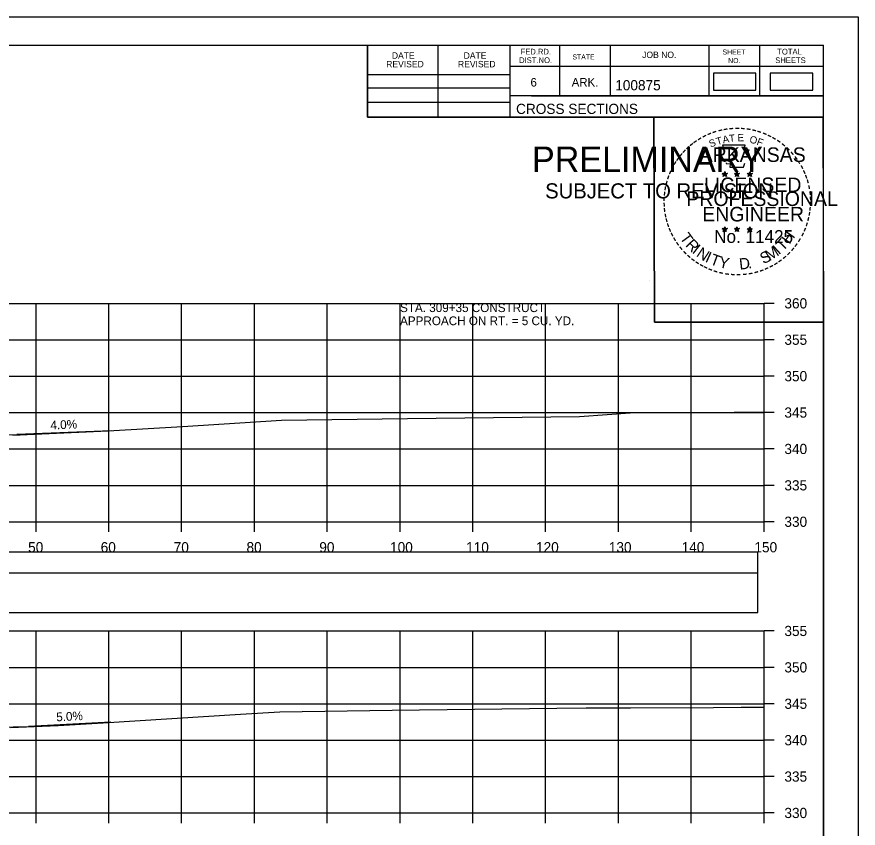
# Model space of a CAD drawing. Extents: x 1368122 to 1710785, y 373130 to 557566.
# Drawn here: x 1369402.9 to 1369518.5, y 374298.9 to 374410.4 of the extents above; entities that cross this region are included whole.
import ezdxf

# ---------------------------------------------------------------- set-up
doc = ezdxf.new("R2010")
doc.units = 0
for name, color, linetype in [('R_Axis', 7, 'Continuous'), ('R_Axis Annot', 7, 'Continuous'), ('R_Border', 7, 'Continuous'), ('R_Border PE', 7, 'Continuous'), ('R_Border Prem', 7, 'Continuous'), ('R_Drive', 7, 'Continuous'), ('R_Exist Surface', 7, 'Continuous'), ('R_Grid', 7, 'Continuous'), ('R_No Plot', 7, 'Continuous'), ('R_Water Annot', 7, 'Continuous'), ('R_Xsect Elev', 7, 'Continuous')]:
    doc.layers.add(name, color=color, linetype=linetype)

msp = doc.modelspace()

# ---------------------------------------------------------------- linework, layer by layer
for points in [[(1369206.41, 374333.99), (1369504.71, 374333.99), (1369504.71, 374336.81), (1369206.41, 374336.81)], [(1369206.41, 374328.52), (1369504.71, 374328.52), (1369504.71, 374333.94), (1369206.41, 374333.94)]]:
    msp.add_lwpolyline(points, close=True)
at = {"layer": 'R_Axis'}
for p, q in [((1369505.56, 374341), (1369505.56, 374371)), ((1369506.96, 374371), (1369505.56, 374371)), ((1369506.96, 374366), (1369505.56, 374366)), ((1369506.96, 374361), (1369505.56, 374361)), ((1369506.96, 374356), (1369505.56, 374356)), ((1369506.96, 374351), (1369505.56, 374351)), ((1369506.96, 374346), (1369505.56, 374346)), ((1369205.56, 374341), (1369505.56, 374341)), ((1369405.56, 374339.6), (1369405.56, 374341)), ((1369415.56, 374339.6), (1369415.56, 374341)), ((1369425.56, 374339.6), (1369425.56, 374341)), ((1369435.56, 374339.6), (1369435.56, 374341)), ((1369445.56, 374339.6), (1369445.56, 374341)), ((1369455.56, 374339.6), (1369455.56, 374341)), ((1369465.56, 374339.6), (1369465.56, 374341)), ((1369475.56, 374339.6), (1369475.56, 374341)), ((1369485.56, 374339.6), (1369485.56, 374341)), ((1369495.56, 374339.6), (1369495.56, 374341)), ((1369505.56, 374339.6), (1369505.56, 374341)), ((1369506.96, 374341), (1369505.56, 374341)), ((1369505.56, 374301), (1369505.56, 374326)), ((1369506.96, 374326), (1369505.56, 374326)), ((1369506.96, 374321), (1369505.56, 374321)), ((1369506.96, 374316), (1369505.56, 374316)), ((1369506.96, 374311), (1369505.56, 374311)), ((1369506.96, 374306), (1369505.56, 374306)), ((1369205.56, 374301), (1369505.56, 374301)), ((1369405.56, 374299.6), (1369405.56, 374301)), ((1369415.56, 374299.6), (1369415.56, 374301)), ((1369425.56, 374299.6), (1369425.56, 374301)), ((1369435.56, 374299.6), (1369435.56, 374301)), ((1369445.56, 374299.6), (1369445.56, 374301)), ((1369455.56, 374299.6), (1369455.56, 374301)), ((1369465.56, 374299.6), (1369465.56, 374301)), ((1369475.56, 374299.6), (1369475.56, 374301)), ((1369485.56, 374299.6), (1369485.56, 374301)), ((1369495.56, 374299.6), (1369495.56, 374301)), ((1369505.56, 374299.6), (1369505.56, 374301)), ((1369506.96, 374301), (1369505.56, 374301))]:
    msp.add_line(p, q, dxfattribs=at)
at = {"layer": 'R_Border'}
for p, q in [((1369197.56, 374406.46), (1369513.74, 374406.46)), ((1369451.1, 374396.58), (1369451.1, 374406.46)), ((1369460.78, 374396.58), (1369460.78, 374406.46)), ((1369470.64, 374406.46), (1369470.64, 374396.58)), ((1369477.48, 374406.46), (1369477.48, 374399.52)), ((1369484.42, 374406.46), (1369484.42, 374399.52)), ((1369498, 374406.46), (1369498, 374399.52)), ((1369504.94, 374406.46), (1369504.94, 374399.52)), ((1369513.74, 374201), (1369513.74, 374406.46)), ((1369513.74, 374403.52), (1369470.64, 374403.52)), ((1369513.74, 374403.54), (1369513.74, 374403.54)), ((1369451.1, 374402.44), (1369470.64, 374402.44)), ((1369451.1, 374400.58), (1369470.64, 374400.58)), ((1369451.1, 374398.64), (1369470.64, 374398.64)), ((1369513.74, 374399.52), (1369470.64, 374399.52)), ((1369473.6, 374399.52), (1369513.74, 374399.52)), ((1369513.74, 374396.58), (1369451.1, 374396.58))]:
    msp.add_line(p, q, dxfattribs=at)
at = {"layer": 'R_Border PE'}
for p, q in [((1369499.83, 374388.83), (1369500.17, 374388.72)), ((1369499.83, 374388.83), (1369500.08, 374388.79)), ((1369499.83, 374388.83), (1369500.06, 374388.71)), ((1369499.96, 374388.43), (1369500.17, 374388.72)), ((1369499.96, 374388.43), (1369500.08, 374388.67)), ((1369499.96, 374388.43), (1369500.17, 374388.64)), ((1369500.17, 374389.09), (1369500.13, 374388.84)), ((1369500.17, 374388.72), (1369500.17, 374389.09)), ((1369500.17, 374389.09), (1369500.22, 374388.84)), ((1369500.52, 374388.83), (1369500.17, 374388.72)), ((1369500.39, 374388.43), (1369500.17, 374388.72)), ((1369500.39, 374388.43), (1369500.17, 374388.64)), ((1369500.52, 374388.83), (1369500.24, 374388.79)), ((1369500.39, 374388.43), (1369500.25, 374388.72)), ((1369500.52, 374388.83), (1369500.32, 374388.73)), ((1369501.5, 374388.83), (1369501.84, 374388.72)), ((1369501.5, 374388.83), (1369501.75, 374388.79)), ((1369501.5, 374388.83), (1369501.73, 374388.71)), ((1369501.63, 374388.43), (1369501.84, 374388.72)), ((1369501.63, 374388.43), (1369501.75, 374388.67)), ((1369501.63, 374388.43), (1369501.84, 374388.64)), ((1369501.84, 374389.09), (1369501.8, 374388.84)), ((1369501.84, 374388.72), (1369501.84, 374389.09)), ((1369501.84, 374389.09), (1369501.89, 374388.84)), ((1369502.19, 374388.83), (1369501.84, 374388.72)), ((1369502.06, 374388.43), (1369501.84, 374388.72)), ((1369502.06, 374388.43), (1369501.84, 374388.64)), ((1369502.19, 374388.83), (1369501.91, 374388.79)), ((1369502.06, 374388.43), (1369501.92, 374388.72)), ((1369502.19, 374388.83), (1369501.99, 374388.73)), ((1369503.26, 374388.82), (1369503.61, 374388.71)), ((1369503.26, 374388.82), (1369503.51, 374388.78)), ((1369503.26, 374388.82), (1369503.5, 374388.7)), ((1369503.39, 374388.41), (1369503.61, 374388.71)), ((1369503.39, 374388.41), (1369503.52, 374388.66)), ((1369503.39, 374388.41), (1369503.61, 374388.63)), ((1369503.61, 374389.08), (1369503.57, 374388.82)), ((1369503.61, 374388.71), (1369503.61, 374389.08)), ((1369503.61, 374389.08), (1369503.66, 374388.83)), ((1369503.96, 374388.82), (1369503.61, 374388.71)), ((1369503.82, 374388.41), (1369503.61, 374388.71)), ((1369503.82, 374388.41), (1369503.61, 374388.63)), ((1369503.96, 374388.82), (1369503.67, 374388.77)), ((1369503.82, 374388.41), (1369503.68, 374388.71)), ((1369503.96, 374388.82), (1369503.75, 374388.72)), ((1369499.82, 374381.26), (1369500.17, 374381.15)), ((1369499.82, 374381.26), (1369500.07, 374381.22)), ((1369499.82, 374381.26), (1369500.06, 374381.14)), ((1369500.17, 374381.52), (1369500.13, 374381.26)), ((1369500.17, 374381.15), (1369500.17, 374381.52)), ((1369500.17, 374381.52), (1369500.22, 374381.27)), ((1369500.52, 374381.26), (1369500.17, 374381.15)), ((1369500.52, 374381.26), (1369500.23, 374381.21)), ((1369500.52, 374381.26), (1369500.31, 374381.16)), ((1369501.49, 374381.26), (1369501.84, 374381.15)), ((1369501.49, 374381.26), (1369501.74, 374381.22)), ((1369501.49, 374381.26), (1369501.73, 374381.14)), ((1369501.84, 374381.52), (1369501.8, 374381.26)), ((1369501.84, 374381.15), (1369501.84, 374381.52)), ((1369501.84, 374381.52), (1369501.89, 374381.27)), ((1369502.19, 374381.26), (1369501.84, 374381.15)), ((1369502.19, 374381.26), (1369501.9, 374381.21)), ((1369502.19, 374381.26), (1369501.98, 374381.16)), ((1369503.26, 374381.25), (1369503.61, 374381.14)), ((1369503.26, 374381.25), (1369503.51, 374381.21)), ((1369503.26, 374381.25), (1369503.49, 374381.13)), ((1369503.61, 374381.51), (1369503.57, 374381.25)), ((1369503.61, 374381.14), (1369503.61, 374381.51)), ((1369503.61, 374381.51), (1369503.66, 374381.26)), ((1369503.95, 374381.25), (1369503.61, 374381.14)), ((1369503.95, 374381.25), (1369503.67, 374381.2)), ((1369503.95, 374381.25), (1369503.75, 374381.15)), ((1369499.95, 374380.85), (1369500.17, 374381.15)), ((1369499.95, 374380.85), (1369500.08, 374381.1)), ((1369499.95, 374380.85), (1369500.17, 374381.07)), ((1369500.38, 374380.85), (1369500.17, 374381.15)), ((1369500.38, 374380.85), (1369500.17, 374381.07)), ((1369500.38, 374380.85), (1369500.25, 374381.14)), ((1369501.62, 374380.85), (1369501.84, 374381.15)), ((1369501.62, 374380.85), (1369501.75, 374381.1)), ((1369501.62, 374380.85), (1369501.84, 374381.07)), ((1369502.05, 374380.85), (1369501.84, 374381.15)), ((1369502.05, 374380.85), (1369501.84, 374381.07)), ((1369502.05, 374380.85), (1369501.92, 374381.14)), ((1369503.39, 374380.84), (1369503.61, 374381.14)), ((1369503.39, 374380.84), (1369503.52, 374381.09)), ((1369503.39, 374380.84), (1369503.6, 374381.06)), ((1369503.82, 374380.84), (1369503.6, 374381.06)), ((1369503.82, 374380.84), (1369503.61, 374381.14)), ((1369503.82, 374380.84), (1369503.68, 374381.13))]:
    msp.add_line(p, q, dxfattribs=at)
for points in [[(1369499.87, 374392.71), (1369500.14, 374391.89)], [(1369503.38, 374391.79), (1369503.52, 374392.07), (1369502.83, 374392.05), (1369502.98, 374392.71), (1369499.87, 374392.71)], [(1369500.36, 374390.29), (1369500.36, 374390.2), (1369500.92, 374390.18), (1369500.87, 374389.71), (1369502.74, 374389.71), (1369502.94, 374390.25)], [(1369500.17, 374389.09), (1369500.39, 374388.43), (1369499.83, 374388.83), (1369500.52, 374388.83), (1369499.96, 374388.43), (1369500.17, 374389.09)], [(1369501.84, 374389.09), (1369502.06, 374388.43), (1369501.5, 374388.83), (1369502.19, 374388.83), (1369501.63, 374388.43), (1369501.84, 374389.09)], [(1369503.61, 374389.08), (1369503.82, 374388.41), (1369503.26, 374388.82), (1369503.96, 374388.82), (1369503.39, 374388.41), (1369503.61, 374389.08)], [(1369500.17, 374381.52), (1369500.38, 374380.85), (1369499.82, 374381.26), (1369500.52, 374381.26), (1369499.95, 374380.85), (1369500.17, 374381.52)], [(1369501.84, 374381.52), (1369502.05, 374380.85), (1369501.49, 374381.26), (1369502.19, 374381.26), (1369501.62, 374380.85), (1369501.84, 374381.52)], [(1369503.61, 374381.51), (1369503.82, 374380.84), (1369503.26, 374381.25), (1369503.95, 374381.25), (1369503.39, 374380.84), (1369503.61, 374381.51)]]:
    msp.add_lwpolyline(points, dxfattribs=at)
for centre, radius in [((1369500.17, 374388.72), 0.172), ((1369500.17, 374388.72), 0.145), ((1369500.17, 374388.72), 0.116), ((1369500.17, 374388.72), 0.0991), ((1369500.17, 374388.72), 0.0747), ((1369500.17, 374388.72), 0.0495), ((1369500.17, 374388.72), 0.0296), ((1369501.84, 374388.72), 0.172), ((1369501.84, 374388.72), 0.145), ((1369501.84, 374388.72), 0.116), ((1369501.84, 374388.72), 0.0991), ((1369501.84, 374388.72), 0.0747), ((1369501.84, 374388.72), 0.0495), ((1369501.84, 374388.72), 0.0296), ((1369503.61, 374388.71), 0.172), ((1369503.61, 374388.71), 0.145), ((1369503.61, 374388.71), 0.116), ((1369503.61, 374388.71), 0.0991), ((1369503.61, 374388.71), 0.0747), ((1369503.61, 374388.71), 0.0495), ((1369503.61, 374388.71), 0.0296), ((1369500.17, 374381.15), 0.172), ((1369500.17, 374381.15), 0.145), ((1369500.17, 374381.15), 0.116), ((1369500.17, 374381.15), 0.0991), ((1369500.17, 374381.15), 0.0747), ((1369500.17, 374381.15), 0.0495), ((1369501.84, 374381.15), 0.172), ((1369501.84, 374381.15), 0.145), ((1369501.84, 374381.15), 0.116), ((1369501.84, 374381.15), 0.0991), ((1369501.84, 374381.15), 0.0747), ((1369501.84, 374381.15), 0.0495), ((1369503.61, 374381.14), 0.172), ((1369503.61, 374381.14), 0.145), ((1369503.61, 374381.14), 0.116), ((1369503.61, 374381.14), 0.0991), ((1369503.61, 374381.14), 0.0747), ((1369503.61, 374381.14), 0.0495), ((1369500.17, 374381.15), 0.0296), ((1369501.84, 374381.15), 0.0296), ((1369503.61, 374381.14), 0.0296)]:
    msp.add_circle(centre, radius, dxfattribs=at)
at = {"layer": 'R_Drive'}
for p, q in [((1369415.86, 374353.5), (1369402.92, 374352.98)), ((1369391.06, 374352.75), (1369402.92, 374352.98)), ((1369415.85, 374313.46), (1369404.53, 374312.89)), ((1369391.06, 374312.62), (1369404.53, 374312.89))]:
    msp.add_line(p, q, dxfattribs=at)
for points in [[(1369498.61, 374400.29), (1369504.45, 374400.29), (1369504.45, 374402.6), (1369498.61, 374402.6)], [(1369506.42, 374400.29), (1369512.26, 374400.29), (1369512.26, 374402.6), (1369506.42, 374402.6)]]:
    msp.add_lwpolyline(points, close=True, dxfattribs=at)
at = {"layer": 'R_Exist Surface'}
for points in [[(1369402.36, 374352.87), (1369405.36, 374353.02), (1369415.45, 374353.48), (1369425.66, 374354.09), (1369439.29, 374354.93), (1369456.57, 374355.16), (1369480.19, 374355.47), (1369487.83, 374356), (1369488.46, 374356), (1369489.61, 374356.01), (1369501.48, 374356.04), (1369504.68, 374356.05), (1369505.56, 374356.05)], [(1369402.03, 374312.72), (1369408.6, 374313.03), (1369414.78, 374313.39), (1369433.63, 374314.58), (1369439.05, 374314.91), (1369454.47, 374315.12), (1369477.12, 374315.39), (1369481.13, 374315.43), (1369487.2, 374315.43), (1369498.63, 374315.49), (1369502.42, 374315.53), (1369505.56, 374315.55)]]:
    msp.add_lwpolyline(points, dxfattribs=at)
at = {"layer": 'R_Grid'}
for p, q in [((1369205.56, 374371), (1369505.56, 374371)), ((1369405.56, 374341), (1369405.56, 374371)), ((1369415.56, 374341), (1369415.56, 374371)), ((1369425.56, 374341), (1369425.56, 374371)), ((1369435.56, 374341), (1369435.56, 374371)), ((1369445.56, 374341), (1369445.56, 374371)), ((1369455.56, 374341), (1369455.56, 374371)), ((1369465.56, 374341), (1369465.56, 374371)), ((1369475.56, 374341), (1369475.56, 374371)), ((1369485.56, 374341), (1369485.56, 374371)), ((1369495.56, 374341), (1369495.56, 374371)), ((1369505.56, 374341), (1369505.56, 374371)), ((1369205.56, 374366), (1369505.56, 374366)), ((1369205.56, 374361), (1369505.56, 374361)), ((1369205.56, 374356), (1369505.56, 374356)), ((1369205.56, 374351), (1369505.56, 374351)), ((1369205.56, 374346), (1369505.56, 374346)), ((1369205.56, 374341), (1369505.56, 374341)), ((1369205.56, 374326), (1369505.56, 374326)), ((1369405.56, 374301), (1369405.56, 374326)), ((1369415.56, 374301), (1369415.56, 374326)), ((1369425.56, 374301), (1369425.56, 374326)), ((1369435.56, 374301), (1369435.56, 374326)), ((1369445.56, 374301), (1369445.56, 374326)), ((1369455.56, 374301), (1369455.56, 374326)), ((1369465.56, 374301), (1369465.56, 374326)), ((1369475.56, 374301), (1369475.56, 374326)), ((1369485.56, 374301), (1369485.56, 374326)), ((1369495.56, 374301), (1369495.56, 374326)), ((1369505.56, 374301), (1369505.56, 374326)), ((1369205.56, 374321), (1369505.56, 374321)), ((1369205.56, 374316), (1369505.56, 374316)), ((1369205.56, 374311), (1369505.56, 374311)), ((1369205.56, 374306), (1369505.56, 374306)), ((1369205.56, 374301), (1369505.56, 374301))]:
    msp.add_line(p, q, dxfattribs=at)
at = {"layer": 'R_No Plot'}
for p, q in [((1369185.16, 374410.35), (1369518.49, 374410.35)), ((1369489.77, 374374.12), (1369489.77, 374374.12))]:
    msp.add_line(p, q, dxfattribs=at)
for points in [[(1369185.15, 374410.35), (1369518.49, 374410.35), (1369518.49, 374197.02), (1369185.15, 374197.02)], [(1369431.48, 374406.46), (1369451.1, 374406.46), (1369451.1, 374396.58), (1369467.21, 374396.58), (1369490.41, 374396.58), (1369490.53, 374368.42), (1369513.74, 374368.42), (1369513.74, 374201), (1369197.56, 374201), (1369197.56, 374406.46)], [(1369490.41, 374396.58), (1369513.62, 374396.58), (1369513.74, 374368.42), (1369490.53, 374368.42)]]:
    msp.add_lwpolyline(points, close=True, dxfattribs=at)

# ---------------------------------------------------------------- texts
at = {"layer": 'R_Axis Annot'}
for s, p in [('360', (1369508.36, 374370.3)), ('355', (1369508.36, 374365.3)), ('350', (1369508.36, 374360.3)), ('345', (1369508.36, 374355.3)), ('340', (1369508.36, 374350.3)), ('335', (1369508.36, 374345.3)), ('330', (1369508.36, 374340.3)), ('50', (1369404.47, 374336.8)), ('60', (1369414.44, 374336.8)), ('70', (1369424.47, 374336.8)), ('80', (1369434.47, 374336.8)), ('90', (1369444.47, 374336.8)), ('100', (1369454.19, 374336.8)), ('110', (1369464.64, 374336.8)), ('120', (1369474.24, 374336.8)), ('130', (1369484.24, 374336.8)), ('140', (1369494.24, 374336.8)), ('150', (1369504.24, 374336.8)), ('355', (1369508.36, 374325.3)), ('350', (1369508.36, 374320.3)), ('345', (1369508.36, 374315.3)), ('340', (1369508.36, 374310.3)), ('335', (1369508.36, 374305.3)), ('330', (1369508.36, 374300.3))]:
    msp.add_text(s, height=1.4, dxfattribs=at).set_placement(p)
at = {"layer": 'R_Border'}
for s, height, p in [('DATE', 0.879, (1369454.44, 374404.6)), ('DATE', 0.879, (1369464.3, 374404.6)), ('FED.RD.', 0.782, (1369472.12, 374405.18)), ('JOB NO.', 0.879, (1369488.82, 374404.7)), ('SHEET', 0.684, (1369499.86, 374405.18)), ('TOTAL', 0.782, (1369507.38, 374405.18)), ('REVISED', 0.879, (1369453.66, 374403.42)), ('REVISED', 0.879, (1369463.52, 374403.42)), ('DIST.NO.', 0.782, (1369471.92, 374404)), ('STATE', 0.684, (1369479.24, 374404.5)), ('NO.', 0.684, (1369500.64, 374404)), ('SHEETS', 0.782, (1369507.1, 374404)), ('6', 1.17, (1369473.48, 374400.78)), ('ARK.', 1.172, (1369479.14, 374400.78)), ('100875', 1.4, (1369485.12, 374400.26)), ('CROSS SECTIONS', 1.4, (1369471.5, 374397.01))]:
    msp.add_text(s, height=height, rotation=360, dxfattribs=at).set_placement(p)
at = {"layer": 'R_Border PE'}
for s, height, rotation, p in [('-', 1.6, 5.8968, (1369500.77, 374394.35)), ('-', 1.6, 0.1862, (1369501.54, 374394.42)), ('-', 1.6, 357.743, (1369502.27, 374394.41)), ('-', 1.6, 28.7918, (1369497.35, 374393.25)), ('-', 1.6, 24.3072, (1369497.98, 374393.57)), ('-', 1.6, 19.1761, (1369498.61, 374393.84)), ('T', 1, 16.4036, (1369499.14, 374392.72)), ('-', 1.6, 13.6301, (1369499.36, 374394.08)), ('A', 1, 11.2132, (1369499.96, 374392.97)), ('-', 1.6, 10.2193, (1369500.04, 374394.24)), ('T', 1, 6.0228, (1369500.81, 374393.14)), ('E', 1, 0.8323, (1369501.92, 374393.25)), ('-', 1.6, 352.1617, (1369503.01, 374394.36)), ('O', 1, 350.4515, (1369503.52, 374393.04)), ('-', 1.6, 347.2049, (1369503.73, 374394.24)), ('-', 1.6, 342.3362, (1369504.36, 374394.09)), ('-', 1.6, 337.8551, (1369505.1, 374393.86)), ('-', 1.6, 334.1211, (1369505.73, 374393.59)), ('-', 1.6, 38.9507, (1369495.7, 374392.11)), ('-', 1.6, 36.2317, (1369496.17, 374392.49)), ('-', 1.6, 34.0636, (1369496.75, 374392.88)), ('S', 1, 21.594, (1369498.22, 374392.39)), ('F', 1, 340.0707, (1369504.47, 374392.81)), ('-', 1.6, 329.6409, (1369506.31, 374393.31)), ('-', 1.6, 325.8627, (1369506.95, 374392.95)), ('-', 1.6, 320.5297, (1369507.56, 374392.52)), ('-', 1.6, 50.6142, (1369494.41, 374390.73)), ('-', 1.6, 48.423, (1369494.82, 374391.22)), ('-', 1.6, 42.9622, (1369495.26, 374391.69)), ('ARKANSAS', 2, 360, (1369496.72, 374390.42)), ('-', 1.6, 315.5786, (1369508.16, 374392.03)), ('-', 1.6, 309.8797, (1369508.73, 374391.48)), ('-', 1.6, 58.0706, (1369493.67, 374389.64)), ('-', 1.6, 54.2325, (1369494, 374390.16)), ('-', 1.6, 306.6522, (1369509.26, 374390.88)), ('-', 1.4, 303.6753, (1369509.74, 374390.31)), ('-', 1.6, 62.8713, (1369493.36, 374389.02)), ('-', 1.6, 299.6684, (1369510.06, 374389.71)), ('-', 1.6, 294.6628, (1369510.38, 374389.1)), ('-', 1.6, 72.3945, (1369492.88, 374387.78)), ('-', 1.6, 67.7743, (1369493.1, 374388.41)), ('LICENSED', 2, 360, (1369497.32, 374386.28)), ('DWB', 0.01, 360, (1369500.16, 374388.72)), ('DWB', 0.01, 360, (1369501.83, 374388.72)), ('DWB', 0.01, 360, (1369503.6, 374388.71)), ('-', 1.6, 290.5728, (1369510.64, 374388.52)), ('-', 1.6, 81.2013, (1369492.55, 374386.35)), ('-', 1.6, 75.461, (1369492.69, 374387.07)), ('-', 1.6, 285.1233, (1369510.88, 374387.94)), ('-', 1.6, 280.5493, (1369511.08, 374387.2)), ('-', 1.6, 85.1863, (1369492.48, 374385.66)), ('PROFESSIONAL', 2, 360, (1369494.89, 374384.37)), ('-', 1.6, 276.5962, (1369511.24, 374386.43)), ('-', 1.6, 94.1959, (1369492.49, 374384.24)), ('-', 1.6, 89.0622, (1369492.45, 374384.96)), ('-', 1.6, 274.3301, (1369511.3, 374385.71)), ('-', 1.6, 269.9407, (1369511.33, 374385.07)), ('-', 1.6, 98.9479, (1369492.56, 374383.57)), ('ENGINEER', 2, 360, (1369497.08, 374382.25)), ('-', 1.6, 260.9953, (1369511.24, 374383.75)), ('-', 1.6, 263.5172, (1369511.31, 374384.41)), ('-', 1.6, 101.7149, (1369492.7, 374382.84)), ('-', 1.6, 105.4578, (1369492.86, 374382.24)), ('-', 1.6, 255.7626, (1369511.13, 374383.08)), ('-', 1.6, 109.0874, (1369493.07, 374381.61)), ('-', 1.6, 114.0643, (1369493.33, 374381.01)), ('-', 1.6, 247.8887, (1369510.73, 374381.68)), ('-', 1.6, 252.8681, (1369510.95, 374382.36)), ('-', 1.6, 115.7289, (1369493.63, 374380.4)), ('-', 1.6, 120.4471, (1369493.99, 374379.81)), ('T', 1.54, 306.0406, (1369493.93, 374379.99)), ('No. 11425', 1.757, 360, (1369498.71, 374379.3)), ('DWB', 0.01, 360, (1369500.16, 374381.15)), ('DWB', 0.01, 360, (1369501.83, 374381.15)), ('DWB', 0.01, 360, (1369503.59, 374381.14)), ('H', 1.54, 54.6088, (1369509.05, 374379.02)), ('-', 1.6, 244.6197, (1369510.47, 374381.05)), ('-', 1.6, 125.8934, (1369494.39, 374379.25)), ('R', 1.54, 314.005, (1369494.69, 374378.94)), ('I', 1.54, 321.9694, (1369495.59, 374378.01)), ('M', 1.54, 32.6563, (1369506.31, 374376.76)), ('I', 1.54, 42.1136, (1369507.6, 374377.6)), ('T', 1.54, 46.6444, (1369508.16, 374378.08)), ('-', 1.6, 233.8452, (1369509.67, 374379.65)), ('-', 1.6, 239.0712, (1369510.07, 374380.3)), ('-', 1.6, 130.7181, (1369494.85, 374378.7)), ('-', 1.6, 134.2238, (1369495.37, 374378.15)), ('N', 1.54, 326.5002, (1369496.16, 374377.54)), ('I', 1.54, 335.3603, (1369497.37, 374376.75)), ('T', 1.54, 339.8912, (1369498.03, 374376.42)), ('S', 1.54, 26.9312, (1369505.48, 374376.35)), ('-', 1.6, 225.7653, (1369508.76, 374378.52)), ('-', 1.6, 231.2538, (1369509.24, 374379.08)), ('-', 1.6, 138.9338, (1369495.9, 374377.69)), ('-', 1.6, 144.6463, (1369496.45, 374377.28)), ('-', 1.6, 148.0898, (1369497.01, 374376.91)), ('Y', 1.54, 347.8556, (1369499.25, 374375.98)), ('D', 1.54, 6.3969, (1369502.23, 374375.62)), ('-', 1.6, 212.2491, (1369507.16, 374377.15)), ('-', 1.6, 215.7363, (1369507.69, 374377.54)), ('-', 1.6, 221.0851, (1369508.24, 374378.01)), ('-', 1.6, 151.5704, (1369497.59, 374376.59)), ('-', 1.6, 154.6002, (1369498.11, 374376.34)), ('-', 1.6, 158.5612, (1369498.74, 374376.09)), ('-', 1.6, 162.7983, (1369499.42, 374375.87)), ('.', 1.54, 13.7642, (1369503.42, 374375.75)), ('-', 1.6, 195.4743, (1369504.68, 374375.97)), ('-', 1.6, 200.7184, (1369505.35, 374376.21)), ('-', 1.6, 204.2516, (1369505.97, 374376.49)), ('-', 1.6, 207.3568, (1369506.6, 374376.81)), ('-', 1.6, 167.5555, (1369500.14, 374375.71)), ('-', 1.6, 173.1155, (1369500.91, 374375.6)), ('-', 1.6, 176.5183, (1369501.66, 374375.55)), ('-', 1.6, 181.5918, (1369502.4, 374375.56)), ('-', 1.6, 185.8167, (1369503.21, 374375.64)), ('-', 1.6, 191.2858, (1369503.95, 374375.77))]:
    msp.add_text(s, height=height, rotation=rotation, dxfattribs=at).set_placement(p)
at = {"layer": 'R_Border Prem'}
for s, height, p in [('PRELIMINARY', 3.5, (1369473.69, 374389.04)), ('DWB', 0.01, (1369474.44, 374390.89)), ('SUBJECT TO REVISION', 2.0751, (1369475.5, 374385.41))]:
    msp.add_text(s, height=height, rotation=360, dxfattribs=at).set_placement(p)
at = {"layer": 'R_Water Annot'}
for s, p in [('STA. 309+35 CONSTRUCT', (1369455.56, 374369.8)), ('APPROACH ON RT. = 5 CU. YD.', (1369455.56, 374368))]:
    msp.add_text(s, height=1.2, dxfattribs=at).set_placement(p)
at = {"layer": 'R_Xsect Elev'}
for s, rotation, p in [('4.0%', 2.2906, (1369407.56, 374353.67)), ('5.0%', 2.8624, (1369408.36, 374313.58))]:
    msp.add_text(s, height=1.2, rotation=rotation, dxfattribs=at).set_placement(p)

doc.saveas('drawing.dxf')
